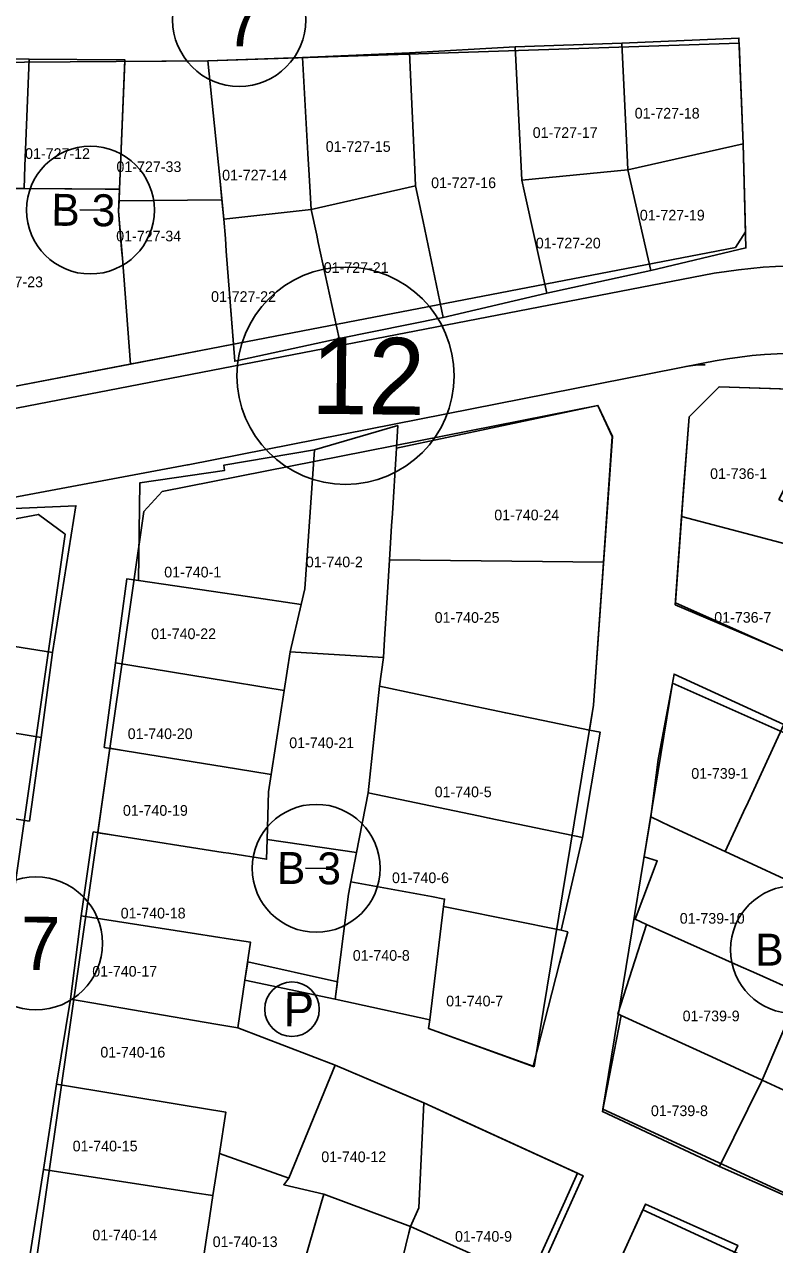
# Model space of a CAD drawing. Extents: x 413946 to 415528, y 4453939 to 4454944.
# Drawn here: x 414950.8 to 415021.3, y 4454561.6 to 4454676.1 of the extents above; entities that cross this region are included whole.
import ezdxf

# ---------------------------------------------------------------- set-up
doc = ezdxf.new("R2010")
doc.units = 0
for name, color, linetype in [('0_KADASTRO', 7, 'Continuous'), ('Level 27', 7, 'Continuous'), ('Level 28', 7, 'Continuous'), ('Level 29', 7, 'Continuous'), ('Level 32', 7, 'Continuous'), ('Level 48', 7, 'Continuous'), ('Level 58', 7, 'Continuous'), ('Level 62', 7, 'Continuous')]:
    doc.layers.add(name, color=color, linetype=linetype)

msp = doc.modelspace()

# ---------------------------------------------------------------- linework, layer by layer
at = {"layer": '0_KADASTRO'}
for p, q in [((414959.73, 4454660.64), (414959.69, 4454659.55)), ((414969.35, 4454659.66), (414969.14, 4454661.71)), ((414959.69, 4454659.55), (414969.35, 4454659.66)), ((414960, 4454654.16), (414960.77, 4454644.24)), ((414970.44, 4454646.11), (414969.76, 4454654.84)), ((414960.77, 4454644.24), (414970.44, 4454646.11)), ((414970.73, 4454606.24), (414960.27, 4454607.93)), ((414973.97, 4454605.72), (414970.73, 4454606.24)), ((414973.71, 4454604.08), (414973.97, 4454605.72)), ((414973.59, 4454599.62), (414973.71, 4454604.08)), ((414959.16, 4454600.02), (414969.47, 4454598.4)), ((414973.54, 4454597.76), (414973.59, 4454599.62)), ((414969.47, 4454598.4), (414970, 4454598.32)), ((414970, 4454598.32), (414973.54, 4454597.76))]:
    msp.add_line(p, q, dxfattribs=at)
for points in [[(414996.89, 4454674.02), (415006.9, 4454674.35), (415007.37, 4454664.55), (415007.48, 4454662.47), (414997.52, 4454661.51), (414997.42, 4454663.4), (414997.32, 4454665.28)], [(415006.9, 4454674.35), (415017.91, 4454674.83), (415018.29, 4454664.9), (415007.48, 4454662.47), (415007.37, 4454664.55)], [(414976.93, 4454673.02), (414986.96, 4454673.45), (414987.47, 4454662.5), (414987.54, 4454660.95), (414977.73, 4454658.75), (414977.55, 4454661.98), (414977.43, 4454663.99)], [(414986.96, 4454673.45), (414996.89, 4454674.02), (414997.32, 4454665.28), (414997.42, 4454663.4), (414997.52, 4454661.51), (414997.75, 4454660.48), (414999.86, 4454650.9), (414990.13, 4454648.61), (414988.24, 4454657.61), (414987.54, 4454660.95), (414987.47, 4454662.5)], [(414941.64, 4454660.79), (414941.85, 4454662.89), (414941.93, 4454664.98), (414942.23, 4454672.93), (414951.23, 4454672.85), (414950.84, 4454662.8), (414950.76, 4454660.72), (414949.38, 4454660.72)], [(414950.76, 4454660.72), (414950.84, 4454662.8), (414951.23, 4454672.85), (414960.23, 4454672.78), (414959.73, 4454660.64), (414958.39, 4454660.65)], [(414968.04, 4454672.7), (414976.93, 4454673.02), (414977.43, 4454663.99), (414977.55, 4454661.98), (414977.73, 4454658.75), (414969.53, 4454657.84), (414969.14, 4454661.71)], [(415007.48, 4454662.47), (415018.29, 4454664.9), (415018.56, 4454655.14), (415009.62, 4454653.03)], [(414997.52, 4454661.51), (415007.48, 4454662.47), (415009.62, 4454653.03), (414999.86, 4454650.9), (414997.75, 4454660.48)], [(414960.77, 4454644.24), (414960, 4454654.16), (414959.65, 4454658.59), (414959.73, 4454660.64), (414950.76, 4454660.72), (414941.64, 4454660.79), (414940.06, 4454644.51), (414940.14, 4454640.27)], [(414977.73, 4454658.75), (414987.54, 4454660.95), (414988.24, 4454657.61), (414990.13, 4454648.61), (414980.35, 4454646.65), (414978.4, 4454655.65), (414978.25, 4454656.34)], [(414969.53, 4454657.84), (414977.73, 4454658.75), (414978.25, 4454656.34), (414978.4, 4454655.65), (414980.35, 4454646.65), (414970.56, 4454644.5), (414969.76, 4454654.84), (414969.67, 4454656.02)], [(415027.86, 4454625.9), (415028.83, 4454628.04), (415025.24, 4454629.78), (415023.09, 4454630.83), (415021.67, 4454631.53), (415022.08, 4454632.37), (415026.63, 4454641.75), (415026.62, 4454641.75), (415016.04, 4454642.11), (415013.23, 4454639.28), (415012.73, 4454632.91), (415012.52, 4454629.92)], [(414985.09, 4454625.86), (414985.29, 4454629.05), (414985.37, 4454630.22), (414985.72, 4454635.83), (414985.75, 4454636.33), (415004.67, 4454640.35), (415005.99, 4454637.43), (415005.18, 4454625.63)], [(414975.77, 4454617.24), (414976.8, 4454621.67), (414977.13, 4454623.13), (414978.04, 4454636.2), (414985.87, 4454638.46), (414985.75, 4454636.33), (414985.72, 4454635.83), (414985.37, 4454630.22), (414985.29, 4454629.05), (414985.09, 4454625.86), (414984.9, 4454622.78), (414984.63, 4454618.43), (414984.52, 4454616.68)], [(414961.51, 4454623.92), (414961.65, 4454633.1), (414969.58, 4454634.23), (414969.52, 4454634.74), (414978.04, 4454636.2), (414977.13, 4454623.13), (414976.8, 4454621.67), (414971.75, 4454622.41)], [(414940.59, 4454619.18), (414940.66, 4454619.78), (414941.79, 4454630.35), (414955.63, 4454630.93), (414953.44, 4454617.17), (414946.15, 4454618.31)], [(415023.66, 4454616.66), (415023.92, 4454617.23), (415027.65, 4454625.44), (415027.86, 4454625.9), (415012.52, 4454629.92), (415011.93, 4454621.65)], [(414984.16, 4454613.99), (414984.52, 4454616.68), (414984.63, 4454618.43), (414984.9, 4454622.78), (414985.09, 4454625.86), (415005.18, 4454625.63), (415004.25, 4454612.22), (415003.87, 4454609.88), (414999.52, 4454610.77), (414996, 4454611.49), (414991.22, 4454612.5)], [(414959.36, 4454616.19), (414960.42, 4454624.08), (414961.51, 4454623.92), (414971.75, 4454622.41), (414976.8, 4454621.67), (414975.77, 4454617.24), (414975.2, 4454613.59), (414973.28, 4454613.91), (414969.88, 4454614.46)], [(414936.32, 4454611.75), (414937.45, 4454619.68), (414939.5, 4454619.35), (414940.59, 4454619.18), (414946.15, 4454618.31), (414953.44, 4454617.17), (414952.37, 4454609.2), (414948.17, 4454609.86), (414937.88, 4454611.51)], [(414973.59, 4454599.62), (414973.71, 4454604.08), (414973.97, 4454605.72), (414975.2, 4454613.59), (414975.77, 4454617.24), (414984.52, 4454616.68), (414984.16, 4454613.99), (414983.07, 4454603.98), (414981.99, 4454598.38)], [(414958.29, 4454608.25), (414959.36, 4454616.19), (414969.88, 4454614.46), (414973.28, 4454613.91), (414975.2, 4454613.59), (414973.97, 4454605.72), (414970.73, 4454606.24), (414960.27, 4454607.93)], [(415009.62, 4454601.73), (415010.32, 4454607.12), (415011.82, 4454615.14), (415022.12, 4454610.39), (415018.76, 4454603.13), (415018.34, 4454602.22), (415016.61, 4454598.48), (415011.46, 4454600.87)], [(414983.07, 4454603.98), (414984.16, 4454613.99), (414991.22, 4454612.5), (414996, 4454611.49), (414999.52, 4454610.77), (415003.87, 4454609.88), (415004.88, 4454609.68), (415003.2, 4454599.8), (414994.45, 4454601.62), (414993.45, 4454601.82)], [(414935.19, 4454603.8), (414936.32, 4454611.75), (414937.88, 4454611.51), (414948.17, 4454609.86), (414952.37, 4454609.2), (414951.26, 4454601.34), (414946.97, 4454602), (414940.11, 4454603.05), (414936.76, 4454603.56)], [(415016.61, 4454598.48), (415018.34, 4454602.22), (415018.76, 4454603.13), (415022.12, 4454610.39), (415022.23, 4454610.62), (415030.28, 4454606.53), (415026.51, 4454598.51), (415025.05, 4454595.4), (415024.73, 4454594.72)], [(414981.45, 4454595.65), (414981.99, 4454598.38), (414983.07, 4454603.98), (414993.45, 4454601.82), (414994.45, 4454601.62), (415003.2, 4454599.8), (415001.22, 4454591.09), (414996.54, 4454592.03), (414991.26, 4454593.09), (414990.17, 4454593.31), (414990.26, 4454594.02), (414989.03, 4454594.25)], [(415009.23, 4454591.64), (415008.17, 4454592.12), (415010.24, 4454597.6), (415009.01, 4454597.98), (415009.62, 4454601.73), (415011.46, 4454600.87), (415016.61, 4454598.48), (415024.73, 4454594.72), (415027.43, 4454593.47), (415025.96, 4454590.3), (415023.6, 4454585.21), (415019.56, 4454587.03), (415017.82, 4454587.8)], [(414956.14, 4454592.46), (414957.26, 4454600.32), (414959.16, 4454600.02), (414969.47, 4454598.4), (414970, 4454598.32), (414973.54, 4454597.76), (414973.59, 4454599.62), (414981.99, 4454598.38), (414981.45, 4454595.65), (414981.23, 4454594.48), (414980, 4454584.61), (414971.51, 4454586.42), (414972.04, 4454589.96), (414970.15, 4454590.26), (414966.95, 4454590.76)], [(414980, 4454584.61), (414981.23, 4454594.48), (414981.45, 4454595.65), (414989.03, 4454594.25), (414990.26, 4454594.02), (414990.17, 4454593.31), (414988.89, 4454582.7)], [(414988.89, 4454582.7), (414990.17, 4454593.31), (414991.26, 4454593.09), (414996.54, 4454592.03), (415001.22, 4454591.09), (415001.83, 4454590.96), (415001.07, 4454588), (414998.58, 4454578.33), (414988.76, 4454581.86)], [(414955.13, 4454584.62), (414956.14, 4454592.46), (414966.95, 4454590.76), (414970.15, 4454590.26), (414972.04, 4454589.96), (414971.51, 4454586.42), (414970.84, 4454581.93), (414968.77, 4454582.29), (414966.76, 4454582.63)], [(415006.86, 4454583.1), (415006.54, 4454583.24), (415009.23, 4454591.64), (415017.82, 4454587.8), (415019.56, 4454587.03), (415023.6, 4454585.21), (415020.1, 4454577.02), (415018.39, 4454577.81), (415015.35, 4454579.2)], [(415020.1, 4454577.02), (415023.6, 4454585.21), (415024.96, 4454584.6), (415028.62, 4454582.96), (415034.03, 4454580.54), (415037.24, 4454579.1), (415033.45, 4454570.9), (415024.79, 4454574.87), (415023.76, 4454575.34)], [(414953.81, 4454576.66), (414955.13, 4454584.62), (414966.76, 4454582.63), (414968.77, 4454582.29), (414970.84, 4454581.93), (414980, 4454578.44), (414975.62, 4454567.84), (414969.11, 4454570.14), (414969.71, 4454574.03), (414965.7, 4454574.69)], [(415006.86, 4454583.1), (415015.35, 4454579.2), (415018.39, 4454577.81), (415020.1, 4454577.02), (415016.08, 4454568.92), (415014.3, 4454569.76), (415005.09, 4454574.08)], [(414975.16, 4454567.21), (414975.62, 4454567.84), (414980, 4454578.44), (414987.34, 4454575.29), (414988.32, 4454574.88), (414987.84, 4454565.04), (414987.06, 4454563.3), (414978.91, 4454566.31)], [(415016.08, 4454568.92), (415020.1, 4454577.02), (415023.76, 4454575.34), (415024.79, 4454574.87), (415033.45, 4454570.9), (415029.96, 4454563.19), (415026.22, 4454564.89), (415026.04, 4454564.49), (415022.71, 4454565.98)], [(414952.58, 4454568.64), (414953.81, 4454576.66), (414965.7, 4454574.69), (414969.71, 4454574.03), (414969.11, 4454570.14), (414968.51, 4454566.19), (414966.76, 4454566.46), (414966.21, 4454566.55)], [(414987.06, 4454563.3), (414987.84, 4454565.04), (414988.32, 4454574.88), (414991.58, 4454573.39), (415003.27, 4454568.05), (414998.78, 4454558.04)], [(414967.29, 4454558.27), (414967.99, 4454562.84), (414968.05, 4454563.22), (414968.51, 4454566.19), (414969.11, 4454570.14), (414975.62, 4454567.84), (414975.16, 4454567.21), (414978.91, 4454566.31), (414978.67, 4454565.48), (414976.16, 4454556.79)], [(414952.58, 4454568.64), (414966.21, 4454566.55), (414966.76, 4454566.46), (414968.51, 4454566.19), (414968.05, 4454563.22), (414967.99, 4454562.84), (414967.29, 4454558.27), (414951.34, 4454560.73)], [(414976.16, 4454556.79), (414978.67, 4454565.48), (414978.91, 4454566.31), (414987.06, 4454563.3), (414986.91, 4454562.68), (414985, 4454554.84)], [(415003.05, 4454553.07), (415004.53, 4454556.45), (415005.01, 4454556.31), (415009.14, 4454565.4), (415017.8, 4454561.52), (415014.08, 4454553.46), (415012.17, 4454549.47), (415008.49, 4454550.92)], [(414985, 4454554.84), (414986.91, 4454562.68), (414987.06, 4454563.3), (414998.78, 4454558.04), (414995.79, 4454551.62)]]:
    msp.add_lwpolyline(points, close=True, dxfattribs=at)
for points in [[(414969.14, 4454661.71), (414968.04, 4454672.7), (414960.22, 4454672.64), (414959.73, 4454660.64)], [(414969.53, 4454657.84), (414969.35, 4454659.66), (414959.69, 4454659.55), (414959.65, 4454658.59)], [(414959.65, 4454658.59), (414959.93, 4454655.03), (414960, 4454654.16)], [(414969.76, 4454654.84), (414969.67, 4454656.02), (414969.53, 4454657.84)], [(414960.27, 4454607.93), (414958.82, 4454608.17), (414957.68, 4454600.25), (414959.16, 4454600.02)]]:
    msp.add_lwpolyline(points, dxfattribs=at)
at = {"layer": 'Level 27'}
for points in [[(414902.71, 4454671.7), (414911.92, 4454672.1), (414916.32, 4454672.33), (414968.04, 4454672.7), (415017.93, 4454674.35)], [(415017.93, 4454674.35), (415018.29, 4454664.9), (415018.52, 4454656.64)], [(415043.01, 4454607.36), (415032.72, 4454612.58), (415011.95, 4454621.82)], [(415011.68, 4454614.28), (415029.71, 4454606.26), (415045.46, 4454598.28)], [(414971.77, 4454588.14), (414971.51, 4454586.42), (414970.84, 4454581.93)], [(414998.69, 4454578.29), (414988.76, 4454581.86), (414988.89, 4454582.7), (414980, 4454584.61), (414980.21, 4454586.26)], [(414970.84, 4454581.93), (414980, 4454578.44), (414988.32, 4454574.88), (415002.76, 4454568.28)], [(415029.36, 4454563.12), (415005.12, 4454574.29)], [(415008.89, 4454564.85), (415034.87, 4454552.88), (415076.52, 4454534.05)]]:
    msp.add_lwpolyline(points, dxfattribs=at)
at = {"layer": 'Level 28'}
for p, q in [((414952, 4454560.63), (414962, 4454630.41)), ((414954.63, 4454628.27), (414945.64, 4454565.55)), ((415005.12, 4454574.29), (415011.68, 4454614.28)), ((415003.48, 4454552.95), (415008.89, 4454564.85))]:
    msp.add_line(p, q, dxfattribs=at)
for points in [[(415011.95, 4454621.82), (415012.66, 4454631.91), (415013.23, 4454639.28)], [(415006.03, 4454637.43), (415004.25, 4454612.22), (414999.19, 4454581.38)], [(414999.19, 4454581.38), (414998.69, 4454578.29)], [(415002.76, 4454568.28), (415001.55, 4454565.62)], [(415001.55, 4454565.62), (414995.26, 4454551.78)], [(415001.55, 4454565.62), (415001.55, 4454565.62)]]:
    msp.add_lwpolyline(points, dxfattribs=at)
at = {"layer": 'Level 29'}
msp.add_line((414980.21, 4454586.26), (414971.77, 4454588.14), dxfattribs=at)
for points in [[(415018.52, 4454656.64), (415017.58, 4454655.19)], [(415017.58, 4454655.19), (414920.85, 4454636.55), (414904.22, 4454648.44)], [(415013.23, 4454639.28), (415016.04, 4454642.11), (415034.9, 4454641.47), (415053.27, 4454635.94), (415054.74, 4454632.9)], [(414962, 4454630.41), (414963.75, 4454632.28), (415004.67, 4454640.35), (415006.03, 4454637.43)], [(414925.77, 4454622.69), (414929.2, 4454625.84), (414952.11, 4454630.13), (414954.63, 4454628.27)]]:
    msp.add_lwpolyline(points, dxfattribs=at)
at = {"layer": 'Level 32'}
for p, q in [((414958.01, 4454658.67), (414956.01, 4454658.7)), ((414979.2, 4454596.9), (414977.2, 4454596.92))]:
    msp.add_line(p, q, dxfattribs=at)
for centre in [(414957, 4454658.69), (414978.2, 4454596.91), (415023.12, 4454589.27)]:
    msp.add_circle(centre, 6, dxfattribs=at)
at = {"layer": 'Level 48'}
msp.add_circle((414975.93, 4454583.68), 2.56, dxfattribs=at)
at = {"layer": 'Level 58'}
for centre, radius in [((414970.97, 4454676.54), 6.25), ((414980.96, 4454643.14), 10.2), ((414951.87, 4454589.86), 6.25)]:
    msp.add_circle(centre, radius, dxfattribs=at)
at = {"layer": 'Level 62'}
for points in [[(415014.45, 4454652.55), (414915.54, 4454633.43)], [(414966.18, 4454634.79), (415014.54, 4454644.33)], [(414929.83, 4454627.99), (414966.1, 4454634.78)]]:
    msp.add_lwpolyline(points, dxfattribs=at)
for centre, radius, start, end in [((415023.94, 4454603.46), 50, 79.7443, 100.94), ((415024.21, 4454595.28), 50, 79.7448, 101.1598), ((415014.46, 4454636.16), 8, 88.0465, 101.1603), ((414964.63, 4454642.64), 8, 280.5991, 281.1583)]:
    msp.add_arc(centre, radius, start, end, dxfattribs=at)

# ---------------------------------------------------------------- texts
at = {"layer": '0_KADASTRO'}
for s, p in [('01-727-18', (415008.12, 4454667.28)), ('01-727-17', (414998.54, 4454665.46)), ('01-727-12', (414950.86, 4454663.49)), ('01-727-15', (414979.1, 4454664.15)), ('01-727-33', (414959.44, 4454662.26)), ('01-727-14', (414969.37, 4454661.47)), ('01-727-16', (414989, 4454660.75)), ('01-727-19', (415008.6, 4454657.71)), ('01-727-34', (414959.42, 4454655.75)), ('01-727-20', (414998.83, 4454655.09)), ('01-727-21', (414978.91, 4454652.79)), ('01-727-23', (414946.45, 4454651.45)), ('01-727-22', (414968.33, 4454650.07)), ('01-736-1', (415015.2, 4454633.45)), ('01-740-24', (414994.93, 4454629.57)), ('01-740-1', (414963.93, 4454624.21)), ('01-740-2', (414977.23, 4454625.16)), ('01-740-25', (414989.33, 4454619.95)), ('01-736-7', (415015.59, 4454619.96)), ('01-740-22', (414962.7, 4454618.42)), ('01-740-20', (414960.5, 4454609.04)), ('01-740-21', (414975.67, 4454608.19)), ('01-739-1', (415013.43, 4454605.31)), ('01-740-5', (414989.33, 4454603.58)), ('01-740-19', (414960.05, 4454601.84)), ('01-740-6', (414985.32, 4454595.52)), ('01-740-18', (414959.84, 4454592.2)), ('01-739-10', (415012.35, 4454591.71)), ('01-740-8', (414981.64, 4454588.23)), ('01-740-17', (414957.17, 4454586.74)), ('01-740-7', (414990.41, 4454583.95)), ('01-739-9', (415012.62, 4454582.55)), ('01-740-16', (414957.93, 4454579.15)), ('01-739-8', (415009.64, 4454573.65)), ('01-740-15', (414955.33, 4454570.34)), ('01-740-12', (414978.68, 4454569.33)), ('01-740-14', (414957.18, 4454561.99)), ('01-740-13', (414968.48, 4454561.36)), ('01-740-9', (414991.24, 4454561.86))]:
    msp.add_text(s, height=1, dxfattribs=at).set_placement(p)
at = {"layer": 'Level 32'}
for p in [(414953.31, 4454657.22), (414974.5, 4454595.45)]:
    msp.add_text('B 3', height=3, rotation=359.4141, dxfattribs=at).set_placement(p)
msp.add_text('B 3', height=3, dxfattribs=at).set_placement((415019.43, 4454587.77))
at = {"layer": 'Level 48'}
msp.add_text('P', height=3.2, rotation=359.4141, dxfattribs=at).set_placement((414975.13, 4454582.09))
at = {"layer": 'Level 58'}
for s, height, p in [('7', 5, (414969.53, 4454674.06)), ('12', 7.2, (414977.69, 4454639.57)), ('7', 5, (414950.43, 4454587.38))]:
    msp.add_text(s, height=height, rotation=359.4141, dxfattribs=at).set_placement(p)

doc.saveas('drawing.dxf')
